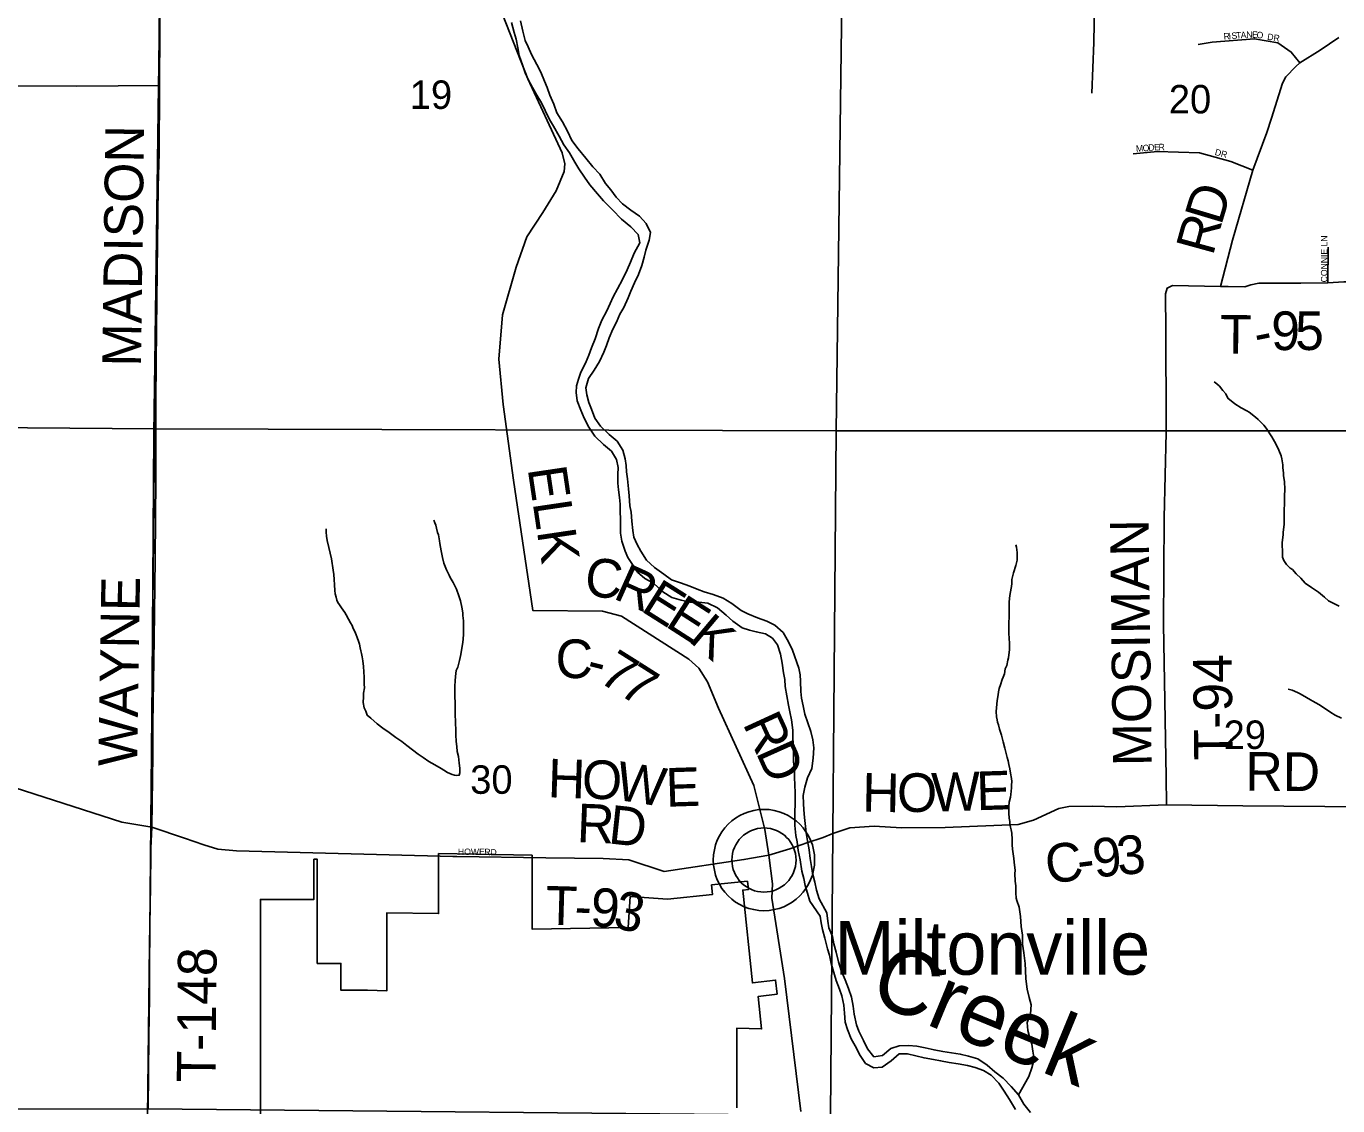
# Model space of a CAD drawing. Extents: x 1310247 to 1552180, y 377264 to 706493.
# Drawn here: x 1409522 to 1419698, y 550728 to 559106 of the extents above; entities that cross this region are included whole.
import ezdxf

# ---------------------------------------------------------------- set-up
doc = ezdxf.new("R2010")
doc.units = 0
for name, color, linetype in [('GM_X_City_Street', 7, 'Continuous'), ('GM_X_City_Street_Text', 7, 'Continuous'), ('GM_X_Corporation', 7, 'Continuous'), ('GM_X_County_Road', 7, 'Continuous'), ('GM_X_County_Road_Text', 7, 'Continuous'), ('GM_X_Minor_River', 7, 'Continuous'), ('GM_X_Minor_River_Text', 7, 'Continuous'), ('GM_X_Section', 7, 'Continuous'), ('GM_X_Section_Text', 7, 'Continuous'), ('GM_X_Township', 7, 'Continuous'), ('GM_X_Township_Road', 7, 'Continuous'), ('GM_X_Township_Road_Text', 7, 'Continuous'), ('GM_X_Township_Subdivision', 7, 'Continuous'), ('GM_X_Township_Subdivision_Text', 7, 'Continuous'), ('GM_X_Unincorporated', 7, 'Continuous'), ('GM_X_Unincorporated_Location', 7, 'Continuous'), ('GM_X_Unincorporated_Text', 7, 'Continuous')]:
    doc.layers.add(name, color=color, linetype=linetype)

msp = doc.modelspace()

# ---------------------------------------------------------------- linework, layer by layer
at = {"layer": 'GM_X_City_Street'}
msp.add_lwpolyline([(1412862, 552662), (1413553, 552653)], dxfattribs=at)
at = {"layer": 'GM_X_Corporation'}
msp.add_lwpolyline([(1411339, 550651), (1411339, 552329), (1411755, 552329), (1411755, 552641), (1411780, 552641), (1411780, 551833), (1411964, 551833), (1411964, 551624), (1412171, 551624), (1412321, 551620), (1412321, 552226), (1412721, 552219), (1412721, 552685), (1413447, 552672), (1413447, 552099), (1414192, 552112), (1414209, 552351), (1414497, 552331), (1414847, 552368), (1414839, 552442), (1415118, 552471), (1415125, 552406), (1415082, 552402), (1415157, 551682), (1415336, 551704), (1415348, 551595), (1415202, 551577), (1415228, 551324), (1415036, 551331), (1415036, 550711)], dxfattribs=at)
at = {"layer": 'GM_X_County_Road'}
for points in [[(1415284, 552673), (1415253, 552872), (1415168, 553213), (1414894, 553813), (1414809, 554018), (1414740, 554125), (1414663, 554194), (1414140, 554527), (1413993, 554567), (1413454, 554571), (1413303, 555584), (1413222, 556170), (1413189, 556523), (1413218, 556865), (1413323, 557235), (1413406, 557472), (1413531, 557661), (1413633, 557829), (1413695, 557978), (1413702, 558039), (1413681, 558124), (1413415, 558698), (1413021, 559700)], [(1415284, 552673), (1415446, 552721), (1415579, 552768), (1415705, 552811), (1415780, 552840), (1415913, 552885), (1416100, 552898), (1416313, 552884), (1416651, 552887), (1417218, 552912), (1417336, 552944), (1417534, 553036), (1417611, 553050), (1417793, 553053), (1417984, 553049), (1418368, 553064), (1418960, 553055), (1419915, 553049)], [(1415533, 550683), (1415406, 551715), (1415306, 552339), (1415311, 552450), (1415284, 552673)]]:
    msp.add_lwpolyline(points, dxfattribs=at)
at = {"layer": 'GM_X_Minor_River'}
for points in [[(1413287, 559134), (1413308, 559058), (1413323, 559005), (1413337, 558939), (1413348, 558878), (1413373, 558807), (1413393, 558743), (1413420, 558686), (1413451, 558629), (1413484, 558570), (1413519, 558511), (1413548, 558453), (1413582, 558382), (1413613, 558331), (1413658, 558252), (1413694, 558185), (1413737, 558122), (1413778, 558051), (1413809, 558000), (1413854, 557935), (1413896, 557876), (1413955, 557804), (1414002, 557751), (1414071, 557682), (1414141, 557608), (1414212, 557549), (1414271, 557489), (1414284, 557425), (1414240, 557345), (1414211, 557276), (1414185, 557214), (1414148, 557140)], [(1414273, 557178), (1414298, 557250), (1414316, 557314), (1414329, 557368), (1414356, 557445), (1414366, 557505), (1414331, 557574), (1414280, 557632), (1414213, 557679), (1414148, 557728), (1414099, 557780), (1414058, 557835), (1414017, 557886), (1413972, 557957), (1413919, 558014), (1413863, 558083), (1413804, 558155), (1413755, 558218), (1413721, 558291), (1413684, 558364), (1413639, 558433), (1413617, 558502), (1413584, 558572), (1413563, 558629), (1413544, 558680), (1413516, 558750), (1413485, 558809), (1413442, 558886), (1413416, 558945), (1413393, 558996), (1413374, 559068), (1413358, 559147)], [(1414148, 557140), (1414110, 557069), (1414075, 557005), (1414052, 556954), (1414027, 556898), (1413989, 556824), (1413962, 556759), (1413936, 556679), (1413909, 556609), (1413888, 556553), (1413862, 556492), (1413825, 556420), (1413808, 556366), (1413791, 556314), (1413788, 556264), (1413798, 556198), (1413825, 556125), (1413850, 556064), (1413886, 555995), (1413935, 555924), (1414000, 555861), (1414063, 555807), (1414101, 555744), (1414116, 555680), (1414113, 555626), (1414112, 555560), (1414117, 555507), (1414124, 555449), (1414130, 555397), (1414131, 555344), (1414132, 555274), (1414133, 555224), (1414134, 555172), (1414143, 555109), (1414169, 555033), (1414190, 554982), (1414231, 554921), (1414264, 554870), (1414323, 554819), (1414390, 554783), (1414461, 554716), (1414532, 554672), (1414604, 554653), (1414674, 554637), (1414740, 554636), (1414810, 554629), (1414885, 554593), (1414954, 554536), (1415005, 554488), (1415076, 554437), (1415134, 554418), (1415186, 554407), (1415258, 554391), (1415313, 554356), (1415350, 554305), (1415374, 554232), (1415387, 554164), (1415398, 554087), (1415407, 554037), (1415411, 553983), (1415424, 553910), (1415437, 553838), (1415447, 553785), (1415460, 553723), (1415471, 553642), (1415471, 553582), (1415474, 553506), (1415475, 553456), (1415476, 553397), (1415483, 553343), (1415483, 553277), (1415486, 553216), (1415489, 553158), (1415489, 553068), (1415486, 553010), (1415485, 552960), (1415486, 552903), (1415494, 552825), (1415503, 552775), (1415512, 552708), (1415526, 552636), (1415541, 552549), (1415555, 552493), (1415566, 552438), (1415583, 552378), (1415602, 552317)], [(1415674, 552334), (1415654, 552402), (1415641, 552463), (1415622, 552533), (1415615, 552584), (1415605, 552646), (1415596, 552713), (1415583, 552785), (1415573, 552846), (1415568, 552896), (1415561, 552964), (1415556, 553024), (1415553, 553075), (1415550, 553137), (1415564, 553201), (1415585, 553273), (1415617, 553346), (1415628, 553426), (1415634, 553505), (1415625, 553567), (1415609, 553632), (1415586, 553700), (1415563, 553767), (1415549, 553831), (1415536, 553892), (1415531, 553942), (1415530, 554022), (1415527, 554073), (1415516, 554125), (1415467, 554263), (1415437, 554329), (1415394, 554400), (1415331, 554458), (1415268, 554489), (1415196, 554515), (1415121, 554546), (1415069, 554571), (1414996, 554625), (1414929, 554668), (1414851, 554696), (1414781, 554716), (1414728, 554737), (1414670, 554760), (1414599, 554785), (1414529, 554809), (1414468, 554854), (1414397, 554906), (1414334, 554963), (1414291, 555032), (1414262, 555085), (1414237, 555140), (1414228, 555192), (1414222, 555264), (1414215, 555335), (1414206, 555385), (1414200, 555461), (1414195, 555516), (1414187, 555594), (1414180, 555647), (1414177, 555697), (1414170, 555749), (1414151, 555816), (1414106, 555885), (1414045, 555938), (1413977, 556002), (1413934, 556063), (1413907, 556134), (1413888, 556186), (1413873, 556245), (1413864, 556299), (1413884, 556371), (1413929, 556436), (1413971, 556504), (1414004, 556577), (1414025, 556629), (1414045, 556687), (1414074, 556756), (1414103, 556810), (1414128, 556872), (1414159, 556923), (1414193, 556997), (1414212, 557051), (1414241, 557114), (1414273, 557178)], [(1419708, 554606), (1419661, 554628), (1419627, 554646), (1419595, 554675), (1419547, 554713), (1419494, 554750), (1419446, 554784), (1419412, 554823), (1419375, 554855), (1419347, 554889), (1419329, 554901), (1419301, 554928), (1419280, 554960), (1419268, 554986), (1419268, 555044), (1419266, 555066), (1419267, 555100), (1419269, 555118), (1419273, 555162), (1419275, 555180), (1419282, 555240), (1419283, 555354), (1419285, 555400), (1419285, 555458), (1419288, 555512), (1419284, 555569), (1419276, 555619), (1419277, 555637), (1419271, 555681), (1419271, 555701), (1419263, 555749), (1419258, 555771), (1419240, 555815), (1419216, 555866), (1419187, 555920), (1419141, 555986), (1419124, 556009), (1419080, 556055), (1419060, 556071), (1419011, 556110), (1418991, 556120), (1418947, 556144), (1418899, 556175), (1418846, 556219), (1418830, 556252), (1418806, 556280), (1418780, 556312), (1418759, 556330), (1418739, 556346)], [(1412803, 554845), (1412784, 554888), (1412762, 554940), (1412751, 554982), (1412741, 555034), (1412731, 555092), (1412728, 555112), (1412720, 555159), (1412714, 555177), (1412706, 555211), (1412700, 555235), (1412693, 555253), (1412685, 555273)], [(1411850, 555205), (1411849, 555179), (1411851, 555149), (1411857, 555115), (1411869, 555060), (1411880, 555016), (1411890, 554972), (1411905, 554884), (1411909, 554850), (1411911, 554812), (1411914, 554770), (1411916, 554726), (1411920, 554701), (1411926, 554675), (1411933, 554651), (1411941, 554633), (1411953, 554615), (1411969, 554593), (1411993, 554557), (1412005, 554537), (1412022, 554504), (1412038, 554476), (1412050, 554456), (1412060, 554432), (1412071, 554408), (1412083, 554382), (1412089, 554362), (1412099, 554333), (1412107, 554309), (1412112, 554283), (1412118, 554259), (1412124, 554237), (1412128, 554211), (1412134, 554181), (1412139, 554137), (1412143, 554053), (1412144, 554001), (1412146, 553971), (1412140, 553931), (1412138, 553901), (1412137, 553857), (1412145, 553816), (1412157, 553790), (1412167, 553758), (1412196, 553736), (1412244, 553691), (1412290, 553659), (1412339, 553626), (1412391, 553586), (1412437, 553555), (1412474, 553523), (1412518, 553491), (1412564, 553456), (1412603, 553430), (1412647, 553399), (1412693, 553375), (1412741, 553346), (1412762, 553332), (1412792, 553314), (1412828, 553300), (1412846, 553293), (1412864, 553291), (1412882, 553293), (1412886, 553311), (1412886, 553347), (1412881, 553387), (1412875, 553439), (1412867, 553477), (1412862, 553515), (1412858, 553554), (1412856, 553606), (1412856, 553626), (1412855, 553656), (1412853, 553686), (1412850, 553786), (1412850, 553858), (1412848, 553902), (1412847, 553936), (1412847, 553984), (1412849, 554026), (1412852, 554060), (1412856, 554082), (1412858, 554106), (1412870, 554132), (1412884, 554184), (1412895, 554230), (1412905, 554296), (1412909, 554322), (1412914, 554382), (1412916, 554410), (1412914, 554468), (1412915, 554492), (1412911, 554534), (1412909, 554554), (1412903, 554598), (1412892, 554646), (1412878, 554685), (1412861, 554737), (1412835, 554789), (1412811, 554827), (1412803, 554845)], [(1417202, 552340), (1417200, 552380), (1417199, 552436), (1417195, 552472), (1417193, 552530), (1417195, 552554), (1417188, 552618), (1417184, 552647), (1417176, 552701), (1417175, 552719), (1417171, 552753), (1417171, 552795), (1417168, 552843), (1417164, 552869), (1417158, 552889), (1417154, 552917), (1417154, 552935), (1417148, 552961), (1417145, 552999), (1417145, 553051), (1417149, 553083), (1417158, 553123), (1417160, 553143), (1417166, 553195), (1417166, 553215), (1417168, 553245), (1417167, 553267), (1417159, 553310), (1417153, 553344), (1417145, 553376), (1417140, 553404), (1417132, 553430), (1417128, 553452), (1417116, 553504), (1417103, 553552), (1417089, 553603), (1417074, 553651), (1417066, 553685), (1417058, 553705), (1417054, 553723), (1417050, 553747), (1417047, 553787), (1417055, 553873), (1417064, 553917), (1417066, 553941), (1417072, 553967), (1417080, 553995), (1417094, 554035), (1417101, 554053), (1417111, 554079), (1417117, 554119), (1417131, 554145), (1417137, 554185), (1417142, 554205), (1417148, 554247), (1417150, 554267), (1417150, 554313), (1417149, 554359), (1417147, 554391), (1417147, 554437), (1417146, 554471), (1417148, 554527), (1417149, 554633), (1417151, 554667), (1417157, 554703), (1417166, 554757), (1417170, 554781), (1417170, 554813), (1417182, 554863), (1417201, 554921), (1417211, 554963), (1417211, 555003), (1417211, 555021), (1417204, 555063), (1417200, 555081)], [(1419726, 553736), (1419678, 553759), (1419644, 553779), (1419611, 553802), (1419551, 553842), (1419505, 553867), (1419487, 553877), (1419454, 553897), (1419406, 553926), (1419386, 553934), (1419344, 553952), (1419312, 553960)], [(1415602, 552317), (1415682, 552200), (1415691, 552148), (1415701, 552095), (1415718, 552029), (1415739, 551946), (1415754, 551896), (1415768, 551831), (1415805, 551700), (1415833, 551633), (1415850, 551582), (1415866, 551510), (1415870, 551446), (1415876, 551377), (1415893, 551321), (1415923, 551248), (1415963, 551176), (1415987, 551126), (1416034, 551056), (1416099, 551022), (1416163, 551027), (1416233, 551077), (1416294, 551132), (1416360, 551130), (1416424, 551116), (1416488, 551100), (1416562, 551086), (1416616, 551077), (1416683, 551065), (1416753, 551053), (1416825, 551041), (1416885, 551025), (1416948, 551002), (1417009, 550966), (1417068, 550904), (1417110, 550841), (1417151, 550776), (1417197, 550700)], [(1417314, 550675), (1417262, 550741), (1417220, 550812), (1417163, 550878), (1417103, 550941), (1417038, 550991), (1416978, 551043), (1416905, 551091), (1416833, 551113), (1416769, 551129), (1416634, 551148), (1416566, 551162), (1416496, 551178), (1416432, 551190), (1416368, 551196), (1416296, 551194), (1416229, 551173), (1416166, 551117), (1416099, 551107), (1416049, 551170), (1416018, 551235), (1415982, 551306), (1415964, 551357), (1415946, 551439), (1415938, 551502), (1415924, 551572), (1415903, 551639), (1415877, 551706), (1415845, 551777), (1415823, 551846), (1415805, 551920), (1415789, 551985), (1415778, 552041), (1415750, 552110), (1415741, 552161), (1415733, 552225), (1415674, 552334)], [(1417202, 552340), (1417209, 552320), (1417226, 552269), (1417236, 552197), (1417242, 552120), (1417252, 552052), (1417252, 551982), (1417262, 551915), (1417272, 551831), (1417276, 551777), (1417277, 551712), (1417287, 551634), (1417303, 551567), (1417319, 551511), (1417313, 551441), (1417287, 551373), (1417292, 551313), (1417306, 551263), (1417325, 551206), (1417333, 551152), (1417342, 551089), (1417324, 551022), (1417302, 550954), (1417220, 550812)]]:
    msp.add_lwpolyline(points, dxfattribs=at)
at = {"layer": 'GM_X_Section'}
for points in [[(1410582, 561301), (1410518, 555981), (1405265, 556024), (1405337, 561348)], [(1415875, 561270), (1415805, 555967), (1410518, 555981), (1410582, 561301)], [(1421286, 561238), (1421263, 555966), (1415805, 555967), (1415875, 561270)], [(1405265, 556024), (1410518, 555981), (1410468, 550705), (1405166, 550695)], [(1415805, 555967), (1415763, 550653), (1410468, 550705), (1410518, 555981)], [(1421263, 555966), (1421210, 550604), (1415763, 550653), (1415805, 555967)]]:
    msp.add_lwpolyline(points, close=True, dxfattribs=at)
at = {"layer": 'GM_X_Township'}
for points in [[(1410463, 550642), (1410480, 551976), (1410486, 552435), (1410489, 552688), (1410490, 552726), (1410491, 552874), (1410512, 555943), (1410520, 556488), (1410548, 558642), (1410550, 558796), (1410577, 561270), (1410589, 562558), (1410593, 563041), (1410596, 563417), (1410602, 563971), (1410623, 566355), (1410629, 566568), (1410625, 566705), (1410638, 566802)], [(1410638, 566802), (1410625, 566705), (1410629, 566568), (1410623, 566355), (1410602, 563971), (1410596, 563417), (1410593, 563041), (1410589, 562558), (1410577, 561270), (1410550, 558796), (1410548, 558642), (1410520, 556488), (1410512, 555943), (1410491, 552874), (1410490, 552726), (1410489, 552688), (1410486, 552435), (1410480, 551976), (1410463, 550642)]]:
    msp.add_lwpolyline(points, dxfattribs=at)
at = {"layer": 'GM_X_Township_Road'}
for points in [[(1410556, 558631), (1410556, 558647), (1410560, 559074), (1410566, 559703), (1410576, 560352), (1410584, 561012), (1410586, 561573), (1410594, 562183), (1410597, 562501), (1410591, 562591)], [(1418368, 553064), (1418366, 553280), (1418345, 554464), (1418352, 555291), (1418367, 555952), (1418363, 556819), (1418361, 556952), (1418361, 557028), (1418373, 557073), (1418416, 557093), (1418789, 557087), (1418881, 557445), (1419039, 557988), (1419147, 558280), (1419183, 558392), (1419270, 558664), (1419296, 558712), (1419372, 558792), (1419403, 558821), (1419562, 558919), (1419707, 559017)], [(1402982, 558666), (1404011, 558660), (1404760, 558654), (1406992, 558654), (1409914, 558641), (1410556, 558647)], [(1410463, 550664), (1410479, 551568), (1410480, 551976), (1410486, 552435), (1410489, 552688), (1410490, 552726), (1410497, 552889), (1410504, 553451), (1410504, 553693), (1410515, 554348), (1410524, 554972), (1410528, 555592), (1410528, 556210), (1410534, 556758), (1410547, 557861), (1410553, 558120), (1410556, 558631)], [(1418789, 557087), (1418847, 557085), (1418977, 557083), (1419023, 557100), (1419086, 557113), (1419411, 557112), (1419620, 557115), (1419746, 557121), (1420357, 557122), (1420920, 557112), (1421006, 557112), (1421323, 557121), (1421384, 557086), (1421723, 556362), (1422163, 555389), (1422502, 554600), (1422870, 553715), (1422921, 553617), (1423077, 553265), (1423069, 553212)], [(1402114, 553334), (1402695, 553344), (1402846, 553342), (1404918, 553323), (1405460, 553314), (1405912, 553303), (1406051, 553254), (1406153, 553216), (1407622, 553223), (1407784, 553226), (1407915, 553275), (1408000, 553304), (1408673, 553304), (1409129, 553294), (1410264, 552930), (1410497, 552889)], [(1410497, 552889), (1410750, 552805), (1410900, 552752), (1411009, 552720), (1411155, 552706), (1412832, 552663), (1412862, 552662)], [(1413553, 552653), (1413998, 552646), (1414198, 552636), (1414473, 552546), (1415091, 552638), (1415284, 552673)]]:
    msp.add_lwpolyline(points, dxfattribs=at)
at = {"layer": 'GM_X_Township_Subdivision'}
for points in [[(1417776, 561239), (1417795, 560995), (1417826, 560168), (1417805, 558979), (1417790, 558586)], [(1419403, 558821), (1419337, 558905), (1419233, 558976), (1419052, 559009), (1418722, 558982), (1418614, 558963)], [(1419039, 557988), (1418867, 558057), (1418624, 558124), (1418300, 558133), (1418111, 558116)], [(1419620, 557115), (1419624, 557390)]]:
    msp.add_lwpolyline(points, dxfattribs=at)
at = {"layer": 'GM_X_Unincorporated'}
for radius in [393, 249]:
    msp.add_circle((1415246, 552635), radius, dxfattribs=at)
at = {"layer": 'GM_X_Unincorporated_Location'}
msp.add_line((1415246, 552635), (1415246, 552635), dxfattribs=at)

# ---------------------------------------------------------------- texts
at = {"layer": 'GM_X_City_Street_Text'}
for s, rotation, p in [('HOWE', 0, (1412872, 552674)), ('RD', 356.9887, (1413075, 552674))]:
    msp.add_text(s, height=50, rotation=rotation, dxfattribs=at).set_placement(p)
at = {"layer": 'GM_X_County_Road_Text'}
for s, rotation, p in [('ELK', 278.4346, (1413412, 555673)), ('C', 353.9313, (1413846, 554688)), ('R', 335.8628, (1414067, 554669)), ('E', 327.7102, (1414282, 554573)), ('E', 327.2525, (1414471, 554454)), ('K', 319.8444, (1414652, 554339)), ('C', 359.1882, (1413627, 554049)), ('7', 327.892, (1413951, 554027)), ('-', 345.5624, (1413854, 554048)), ('7', 327.6148, (1414107, 553929)), ('R', 294.6604, (1415078, 553695)), ('D', 294.1435, (1415180, 553472)), ('RD', 359.5064, (1418980, 553174)), ('H', 358.9363, (1416006, 553011)), ('O', 0.7519, (1416280, 553006)), ('W', 1.7505, (1416550, 553010)), ('E', 1.7488, (1416898, 553021)), ('3', 5.0491, (1417995, 552517)), ('C', 7.7948, (1417449, 552448)), ('9', 6.4824, (1417813, 552497)), ('-', 7.4445, (1417692, 552481))]:
    msp.add_text(s, height=300, rotation=rotation, dxfattribs=at).set_placement(p)
at = {"layer": 'GM_X_Minor_River_Text'}
msp.add_text('Creek', height=500, rotation=337.595, dxfattribs=at).set_placement((1416044, 551549))
at = {"layer": 'GM_X_Section_Text'}
for s, p in [('19', (1412498, 558464)), ('20', (1418387, 558429)), ('29', (1418812, 553497)), ('30', (1412967, 553149))]:
    msp.add_text(s, height=221, rotation=0, dxfattribs=at).set_placement(p)
at = {"layer": 'GM_X_Township_Road_Text'}
for s, rotation, p in [('MADISON', 89.2819, (1410413, 556463)), ('D', 73.2788, (1418793, 557553)), ('R', 74.6384, (1418728, 557317)), ('9', 359.8491, (1419181, 556593)), ('T', 359.3057, (1418783, 556566)), ('5', 359.9879, (1419367, 556593)), ('-', 11.5015, (1419076, 556570)), ('MOSIMAN', 90.7099, (1418254, 553365)), ('WAYNE', 89.0756, (1410382, 553361)), ('T-94', 90.7076, (1418884, 553410)), ('H', 358.2075, (1413566, 553122)), ('O', 358.2116, (1413830, 553113)), ('W', 351.0942, (1414084, 553106)), ('E', 1.8628, (1414488, 553048)), ('R', 357.724, (1413791, 552774)), ('D', 353.8428, (1414032, 552765)), ('T', 358.3456, (1413548, 552135)), ('9', 355.5253, (1413892, 552124)), ('3', 348.4472, (1414066, 552111)), ('-', 357.7436, (1413772, 552129)), ('T-148', 89.4381, (1410990, 550908))]:
    msp.add_text(s, height=300, rotation=rotation, dxfattribs=at).set_placement(p)
at = {"layer": 'GM_X_Township_Subdivision_Text'}
for s, rotation, p in [('R', 4.238, (1418814, 559002)), ('I', 4.238, (1418853, 559004)), ('S', 4.238, (1418875, 559006)), ('T', 4.238, (1418911, 559009)), ('A', 4.238, (1418946, 559011)), ('N', 2.2666, (1418989, 559015)), ('E', 358.3236, (1419032, 559016)), ('O', 354.3807, (1419066, 559015)), ('DR', 351.0318, (1419148, 559001)), ('M', 4.4672, (1418134, 558130)), ('O', 4.4632, (1418186, 558134)), ('D', 4.4908, (1418230, 558138)), ('E', 3.0889, (1418274, 558141)), ('R', 0.5586, (1418308, 558143)), ('DR', 344.4837, (1418740, 558108)), ('CONNIE LN', 90, (1419617, 557118))]:
    msp.add_text(s, height=50, rotation=rotation, dxfattribs=at).set_placement(p)
at = {"layer": 'GM_X_Unincorporated_Text'}
msp.add_text('Miltonville', height=417, rotation=0, dxfattribs=at).set_placement((1415794, 551745))

doc.saveas('drawing.dxf')
